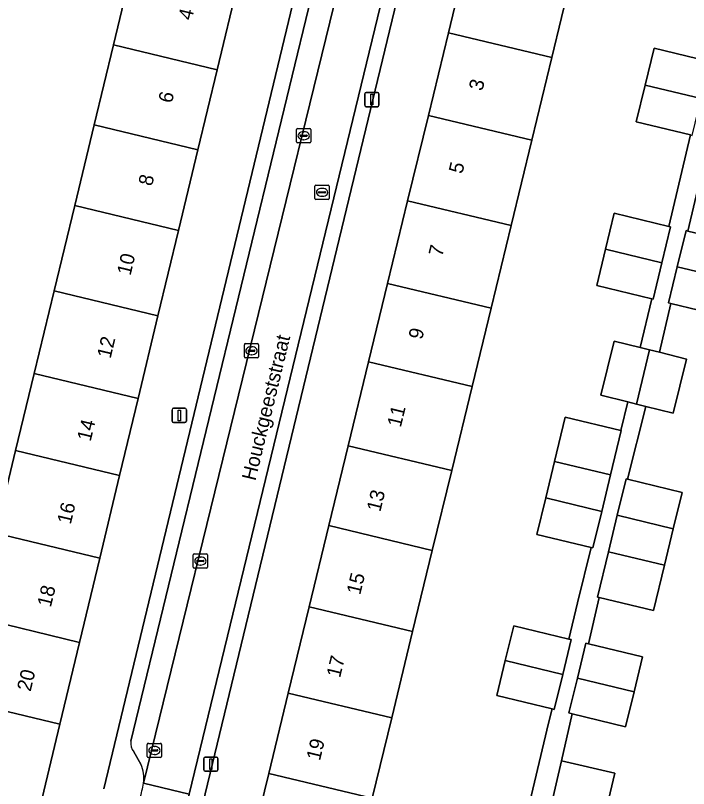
# Model space of a CAD drawing. Extents: x 162803 to 163818, y 381639 to 382475.
# Drawn here: x 163364.1 to 163411.1, y 382190.7 to 382244.8 of the extents above; entities that cross this region are included whole.
import ezdxf

# ---------------------------------------------------------------- set-up
doc = ezdxf.new("R2010")
doc.units = 0
for name, color, linetype in [('IMGEO_Brandkraan', 7, 'Continuous'), ('IMGEO_Erf', 7, 'Continuous'), ('IMGEO_Kolk', 7, 'Continuous'), ('IMGEO_Lichtmast', 7, 'Continuous'), ('IMGEO_Openbare_ruimte_label', 7, 'Continuous'), ('IMGEO_Pand', 7, 'Continuous'), ('IMGEO_Pand_nummerreeks', 7, 'Continuous'), ('IMGEO_Parkeervlak_open', 7, 'Continuous'), ('IMGEO_Rijbaan_lokaal_open', 7, 'Continuous'), ('IMGEO_Voetpad_open', 7, 'Continuous')]:
    doc.layers.add(name, color=color, linetype=linetype)

msp = doc.modelspace()

# ---------------------------------------------------------------- linework, layer by layer
at = {"layer": 'IMGEO_Brandkraan'}
for p, q in [((163385.005, 382231.987), (163385.005, 382232.839)), ((163385.08, 382232.913), (163385.932, 382232.913)), ((163385.493, 382232.693), (163385.518, 382232.693)), ((163386.006, 382232.839), (163386.006, 382231.987)), ((163385.264, 382232.407), (163385.264, 382232.419)), ((163385.702, 382232.37), (163385.304, 382232.37)), ((163385.307, 382232.456), (163385.705, 382232.456)), ((163385.516, 382232.133), (163385.491, 382232.133)), ((163385.748, 382232.419), (163385.748, 382232.407)), ((163385.932, 382231.913), (163385.08, 382231.913))]:
    msp.add_line(p, q, dxfattribs=at)
for points in [[(163385.005, 382231.987), (163385.005, 382232.839)], [(163385.08, 382232.913), (163385.932, 382232.913)], [(163386.006, 382232.839), (163386.006, 382231.987)], [(163385.932, 382231.913), (163385.08, 382231.913)]]:
    msp.add_lwpolyline(points, dxfattribs=at)
for centre, radius, start, end in [((163385.082, 382232.837), 0.0765, 91.552, 178.448), ((163385.082, 382232.837), 0.0765, 91.552, 178.448), ((163385.93, 382232.837), 0.0765, 1.552, 88.448), ((163385.93, 382232.837), 0.0765, 1.552, 88.448), ((163385.304, 382232.416), 0.0403, 85.8775, 175.7526), ((163385.301, 382232.406), 0.0366, 178.938, 274.7102), ((163385.705, 382232.413), 0.043, 264.8664, 352.4533), ((163385.709, 382232.418), 0.0386, 1.7309, 96.639), ((163385.082, 382231.989), 0.0765, 181.552, 268.448), ((163385.082, 382231.989), 0.0765, 181.552, 268.448), ((163385.93, 382231.989), 0.0765, 271.552, 358.448), ((163385.93, 382231.989), 0.0765, 271.552, 358.448)]:
    msp.add_arc(centre, radius, start, end, dxfattribs=at)
for centre, major_axis, ratio, start_param, end_param in [((163385.492, 382232.413), (-0.387, 0.002), 0.722429, 4.712389, 7.853982), ((163385.517, 382232.413), (-0.39, 0.002), 0.717154, 1.570796, 4.712389)]:
    msp.add_ellipse(centre, major_axis=major_axis, ratio=ratio, start_param=start_param, end_param=end_param, dxfattribs=at)
at = {"layer": 'IMGEO_Erf'}
for points in [[(163370.239, 382190.68), (163384.512, 382250), (163384.952, 382251.829), (163380.999, 382252.795), (163380.328, 382250), (163379.634, 382247.109), (163378.161, 382240.975), (163376.819, 382235.386), (163375.465, 382229.749), (163374.028, 382223.766), (163372.639, 382217.978), (163371.345, 382212.591), (163369.955, 382206.804), (163368.543, 382200.923), (163367.167, 382195.192), (163365.667, 382188.945), (163368.466, 382188.219)], [(163377.455, 382186.103), (163380.231, 382185.38), (163381.776, 382191.752), (163383.141, 382197.38), (163384.602, 382203.408), (163385.98, 382209.091), (163387.335, 382214.676), (163388.76, 382220.554), (163390.089, 382226.035), (163391.49, 382231.814), (163392.94, 382237.792), (163394.342, 382243.576), (163395.709, 382249.214), (163392.33, 382250), (163391.771, 382250.13), (163391.74, 382250), (163377.154, 382189.643)], [(163362.672, 382208.562), (163364.067, 382214.346), (163365.365, 382219.733), (163366.761, 382225.519), (163368.203, 382231.502), (163369.562, 382237.136), (163370.91, 382242.725), (163372.388, 382248.857)], [(163413.286, 382244.952), (163402.94, 382247.461), (163401.579, 382241.847), (163400.177, 382236.064), (163398.727, 382230.085), (163397.326, 382224.306), (163395.997, 382218.826), (163394.571, 382212.947), (163393.217, 382207.362), (163391.839, 382201.679), (163390.377, 382195.651), (163389.013, 382190.023)], [(163414.604, 382244.626), (163411.094, 382229.705), (163414.988, 382228.761)], [(163400.038, 382189.773), (163401.353, 382195.273), (163401.591, 382196.27), (163397.727, 382197.207), (163398.32, 382199.649), (163398.912, 382202.09), (163402.76, 382201.157), (163403.363, 382203.682), (163404.337, 382207.56), (163400.532, 382208.482), (163401.15, 382211.033), (163401.769, 382213.584), (163402.521, 382216.688), (163406.392, 382215.749), (163406.893, 382217.744), (163404.993, 382218.218), (163405.94, 382222.008), (163407.755, 382221.554), (163408.562, 382224.967), (163404.719, 382225.899), (163405.332, 382228.426), (163405.945, 382230.954), (163409.758, 382230.029), (163411.271, 382236.429), (163407.486, 382237.346), (163408.11, 382239.919), (163408.734, 382242.493), (163412.489, 382241.582)], [(163413.763, 382223.706), (163409.903, 382224.642), (163409.098, 382221.218), (163411.008, 382220.741), (163410.061, 382216.951), (163408.151, 382217.429), (163406.87, 382212.347), (163410.69, 382211.421), (163410.072, 382208.87), (163409.454, 382206.32), (163408.684, 382203.145), (163404.878, 382204.068), (163404.133, 382200.824), (163407.922, 382199.905), (163407.33, 382197.463), (163406.738, 382195.022), (163403.009, 382195.926), (163402.251, 382192.624), (163405.979, 382191.769), (163405.203, 382188.522), (163404.701, 382186.333), (163404.568, 382185.754), (163407.634, 382185.02), (163411.6, 382184.07)]]:
    msp.add_lwpolyline(points, dxfattribs=at)
at = {"layer": 'IMGEO_Kolk'}
for p, q in [((163383.796, 382236.873), (163384.648, 382236.873)), ((163383.721, 382235.947), (163383.721, 382236.799)), ((163383.98, 382236.367), (163383.98, 382236.379)), ((163384.418, 382236.33), (163384.02, 382236.33)), ((163384.023, 382236.416), (163384.421, 382236.416)), ((163384.209, 382236.653), (163384.234, 382236.653)), ((163384.464, 382236.379), (163384.464, 382236.367)), ((163384.722, 382236.799), (163384.722, 382235.947)), ((163384.648, 382235.873), (163383.796, 382235.873)), ((163384.232, 382236.093), (163384.207, 382236.093)), ((163380.068, 382220.901), (163380.068, 382221.753)), ((163380.143, 382221.827), (163380.995, 382221.827)), ((163381.069, 382221.753), (163381.069, 382220.901)), ((163380.327, 382221.321), (163380.327, 382221.333)), ((163380.765, 382221.284), (163380.367, 382221.284)), ((163380.37, 382221.37), (163380.768, 382221.37)), ((163380.556, 382221.607), (163380.581, 382221.607)), ((163380.811, 382221.333), (163380.811, 382221.321)), ((163380.995, 382220.827), (163380.143, 382220.827)), ((163380.579, 382221.047), (163380.554, 382221.047)), ((163376.569, 382207.116), (163377.421, 382207.116)), ((163376.494, 382206.19), (163376.494, 382207.042)), ((163376.753, 382206.61), (163376.753, 382206.622)), ((163377.191, 382206.573), (163376.793, 382206.573)), ((163376.796, 382206.659), (163377.194, 382206.659)), ((163376.982, 382206.896), (163377.007, 382206.896)), ((163377.237, 382206.622), (163377.237, 382206.61)), ((163377.495, 382207.042), (163377.495, 382206.19)), ((163377.421, 382206.116), (163376.569, 382206.116)), ((163377.005, 382206.336), (163376.98, 382206.336)), ((163373.278, 382192.932), (163373.278, 382193.784)), ((163373.353, 382193.858), (163374.205, 382193.858)), ((163373.766, 382193.638), (163373.791, 382193.638)), ((163374.279, 382193.784), (163374.279, 382192.932)), ((163373.537, 382193.352), (163373.537, 382193.364)), ((163373.975, 382193.315), (163373.577, 382193.315)), ((163373.58, 382193.401), (163373.978, 382193.401)), ((163373.789, 382193.078), (163373.764, 382193.078)), ((163374.021, 382193.364), (163374.021, 382193.352)), ((163374.205, 382192.858), (163373.353, 382192.858))]:
    msp.add_line(p, q, dxfattribs=at)
for points in [[(163383.796, 382236.873), (163384.648, 382236.873)], [(163383.721, 382235.947), (163383.721, 382236.799)], [(163384.722, 382236.799), (163384.722, 382235.947)], [(163384.648, 382235.873), (163383.796, 382235.873)], [(163380.068, 382220.901), (163380.068, 382221.753)], [(163380.143, 382221.827), (163380.995, 382221.827)], [(163381.069, 382221.753), (163381.069, 382220.901)], [(163380.995, 382220.827), (163380.143, 382220.827)], [(163376.569, 382207.116), (163377.421, 382207.116)], [(163376.494, 382206.19), (163376.494, 382207.042)], [(163377.495, 382207.042), (163377.495, 382206.19)], [(163377.421, 382206.116), (163376.569, 382206.116)], [(163373.278, 382192.932), (163373.278, 382193.784)], [(163373.353, 382193.858), (163374.205, 382193.858)], [(163374.279, 382193.784), (163374.279, 382192.932)], [(163374.205, 382192.858), (163373.353, 382192.858)]]:
    msp.add_lwpolyline(points, dxfattribs=at)
for centre, radius, start, end in [((163383.798, 382236.797), 0.0765, 91.552, 178.448), ((163383.798, 382236.797), 0.0765, 91.552, 178.448), ((163384.646, 382236.797), 0.0765, 1.552, 88.448), ((163384.646, 382236.797), 0.0765, 1.552, 88.448), ((163384.02, 382236.376), 0.0403, 85.8775, 175.7526), ((163384.017, 382236.366), 0.0366, 178.938, 274.7102), ((163384.421, 382236.373), 0.043, 264.8664, 352.4533), ((163384.425, 382236.378), 0.0386, 1.7309, 96.639), ((163383.798, 382235.949), 0.0765, 181.552, 268.448), ((163383.798, 382235.949), 0.0765, 181.552, 268.448), ((163384.646, 382235.949), 0.0765, 271.552, 358.448), ((163384.646, 382235.949), 0.0765, 271.552, 358.448), ((163380.145, 382221.751), 0.0765, 91.552, 178.448), ((163380.145, 382221.751), 0.0765, 91.552, 178.448), ((163380.993, 382221.751), 0.0765, 1.552, 88.448), ((163380.993, 382221.751), 0.0765, 1.552, 88.448), ((163380.367, 382221.33), 0.0403, 85.8775, 175.7526), ((163380.364, 382221.32), 0.0366, 178.938, 274.7102), ((163380.768, 382221.327), 0.043, 264.8664, 352.4533), ((163380.772, 382221.332), 0.0386, 1.7309, 96.639), ((163380.145, 382220.903), 0.0765, 181.552, 268.448), ((163380.145, 382220.903), 0.0765, 181.552, 268.448), ((163380.993, 382220.903), 0.0765, 271.552, 358.448), ((163380.993, 382220.903), 0.0765, 271.552, 358.448), ((163376.571, 382207.04), 0.0765, 91.552, 178.448), ((163376.571, 382207.04), 0.0765, 91.552, 178.448), ((163377.419, 382207.04), 0.0765, 1.552, 88.448), ((163377.419, 382207.04), 0.0765, 1.552, 88.448), ((163376.793, 382206.619), 0.0403, 85.8775, 175.7526), ((163376.79, 382206.609), 0.0366, 178.938, 274.7102), ((163377.194, 382206.616), 0.043, 264.8664, 352.4533), ((163377.198, 382206.621), 0.0386, 1.7309, 96.639), ((163376.571, 382206.192), 0.0765, 181.552, 268.448), ((163376.571, 382206.192), 0.0765, 181.552, 268.448), ((163377.419, 382206.192), 0.0765, 271.552, 358.448), ((163377.419, 382206.192), 0.0765, 271.552, 358.448), ((163373.355, 382193.782), 0.0765, 91.552, 178.448), ((163373.355, 382193.782), 0.0765, 91.552, 178.448), ((163374.203, 382193.782), 0.0765, 1.552, 88.448), ((163374.203, 382193.782), 0.0765, 1.552, 88.448), ((163373.577, 382193.361), 0.0403, 85.8775, 175.7526), ((163373.574, 382193.351), 0.0366, 178.938, 274.7102), ((163373.978, 382193.358), 0.043, 264.8664, 352.4533), ((163373.982, 382193.363), 0.0386, 1.7309, 96.639), ((163373.355, 382192.934), 0.0765, 181.552, 268.448), ((163373.355, 382192.934), 0.0765, 181.552, 268.448), ((163374.203, 382192.934), 0.0765, 271.552, 358.448), ((163374.203, 382192.934), 0.0765, 271.552, 358.448)]:
    msp.add_arc(centre, radius, start, end, dxfattribs=at)
for centre, major_axis, ratio, start_param, end_param in [((163384.208, 382236.373), (-0.387, 0.002), 0.722429, 4.712389, 7.853982), ((163384.233, 382236.373), (-0.39, 0.002), 0.717154, 1.570796, 4.712389), ((163380.555, 382221.327), (-0.387, 0.002), 0.722429, 4.712389, 7.853982), ((163380.58, 382221.327), (-0.39, 0.002), 0.717154, 1.570796, 4.712389), ((163376.981, 382206.616), (-0.387, 0.002), 0.722429, 4.712389, 7.853982), ((163377.006, 382206.616), (-0.39, 0.002), 0.717154, 1.570796, 4.712389), ((163373.765, 382193.358), (-0.387, 0.002), 0.722429, 4.712389, 7.853982), ((163373.79, 382193.358), (-0.39, 0.002), 0.717154, 1.570796, 4.712389)]:
    msp.add_ellipse(centre, major_axis=major_axis, ratio=ratio, start_param=start_param, end_param=end_param, dxfattribs=at)
at = {"layer": 'IMGEO_Lichtmast'}
for p, q in [((163388.497, 382238.504), (163388.497, 382239.304)), ((163388.497, 382239.304), (163388.497, 382238.504)), ((163388.597, 382239.404), (163389.387, 382239.404)), ((163389.387, 382239.404), (163388.597, 382239.404)), ((163389.487, 382239.304), (163389.487, 382238.504)), ((163389.487, 382238.504), (163389.487, 382239.304)), ((163389.387, 382238.404), (163388.597, 382238.404)), ((163388.597, 382238.404), (163389.387, 382238.404)), ((163375.022, 382216.405), (163375.022, 382217.205)), ((163375.022, 382217.205), (163375.022, 382216.405)), ((163375.122, 382217.305), (163375.912, 382217.305)), ((163375.912, 382217.305), (163375.122, 382217.305)), ((163376.012, 382217.205), (163376.012, 382216.405)), ((163376.012, 382216.405), (163376.012, 382217.205)), ((163375.912, 382216.305), (163375.122, 382216.305)), ((163375.122, 382216.305), (163375.912, 382216.305)), ((163377.225, 382192), (163377.225, 382192.8)), ((163377.225, 382192.8), (163377.225, 382192)), ((163377.325, 382192.9), (163378.115, 382192.9)), ((163378.115, 382192.9), (163377.325, 382192.9)), ((163378.215, 382192.8), (163378.215, 382192)), ((163378.215, 382192), (163378.215, 382192.8)), ((163378.115, 382191.9), (163377.325, 382191.9)), ((163377.325, 382191.9), (163378.115, 382191.9))]:
    msp.add_line(p, q, dxfattribs=at)
for points in [[(163388.917, 382239.279), (163389.067, 382239.279), (163389.067, 382238.529), (163388.917, 382238.529), (163388.917, 382239.279)], [(163375.442, 382217.18), (163375.592, 382217.18), (163375.592, 382216.43), (163375.442, 382216.43), (163375.442, 382217.18)], [(163377.645, 382192.775), (163377.795, 382192.775), (163377.795, 382192.025), (163377.645, 382192.025), (163377.645, 382192.775)]]:
    msp.add_lwpolyline(points, dxfattribs=at)
for centre, start, end in [((163388.597, 382239.304), 90, 180), ((163388.597, 382239.304), 90, 180), ((163389.387, 382239.304), 0, 90), ((163389.387, 382239.304), 360, 90), ((163388.597, 382238.504), 180, 270), ((163388.597, 382238.504), 180, 270), ((163389.387, 382238.504), 270, 0), ((163389.387, 382238.504), 270, 0), ((163375.122, 382217.205), 90, 180), ((163375.122, 382217.205), 90, 180), ((163375.912, 382217.205), 0, 90), ((163375.912, 382217.205), 360, 90), ((163375.122, 382216.405), 180, 270), ((163375.122, 382216.405), 180, 270), ((163375.912, 382216.405), 270, 0), ((163375.912, 382216.405), 270, 0), ((163377.325, 382192.8), 90, 180), ((163377.325, 382192.8), 90, 180), ((163378.115, 382192.8), 0, 90), ((163378.115, 382192.8), 360, 90), ((163377.325, 382192), 180, 270), ((163377.325, 382192), 180, 270), ((163378.115, 382192), 270, 0), ((163378.115, 382192), 270, 0)]:
    msp.add_arc(centre, 0.1, start, end, dxfattribs=at)
at = {"layer": 'IMGEO_Pand'}
for points in [[(163372.388, 382248.857), (163370.91, 382242.725), (163378.161, 382240.975), (163379.634, 382247.109)], [(163394.342, 382243.576), (163401.579, 382241.847), (163402.94, 382247.461), (163396.461, 382249.032), (163395.709, 382249.214)], [(163392.94, 382237.792), (163400.177, 382236.064), (163401.579, 382241.847), (163394.342, 382243.576)], [(163369.562, 382237.136), (163376.819, 382235.386), (163378.161, 382240.975), (163370.91, 382242.725)], [(163412.489, 382241.582), (163408.734, 382242.493), (163408.11, 382239.919), (163412.013, 382238.973), (163412.637, 382241.546)], [(163412.013, 382238.973), (163408.11, 382239.919), (163407.486, 382237.346), (163411.271, 382236.429), (163411.389, 382236.4)], [(163392.94, 382237.792), (163391.49, 382231.814), (163398.727, 382230.085), (163400.177, 382236.064)], [(163369.562, 382237.136), (163368.203, 382231.502), (163375.465, 382229.749), (163376.819, 382235.386)], [(163375.465, 382229.749), (163368.203, 382231.502), (163366.761, 382225.519), (163374.028, 382223.766)], [(163391.49, 382231.814), (163390.089, 382226.035), (163397.326, 382224.306), (163398.727, 382230.085)], [(163409.758, 382230.029), (163405.945, 382230.954), (163405.332, 382228.426), (163409.269, 382227.472), (163409.882, 382229.999)], [(163411.094, 382229.705), (163410.967, 382229.736), (163410.354, 382227.209), (163414.375, 382226.234), (163414.988, 382228.761)], [(163409.269, 382227.472), (163405.332, 382228.426), (163404.719, 382225.899), (163408.562, 382224.967), (163408.656, 382224.944)], [(163414.375, 382226.234), (163410.354, 382227.209), (163409.741, 382224.681), (163409.903, 382224.642), (163413.763, 382223.706)], [(163365.365, 382219.733), (163372.639, 382217.978), (163374.028, 382223.766), (163366.761, 382225.519)], [(163390.089, 382226.035), (163388.76, 382220.554), (163395.997, 382218.826), (163397.326, 382224.306)], [(163408.413, 382221.389), (163407.755, 382221.554), (163405.94, 382222.008), (163404.993, 382218.218), (163406.893, 382217.744), (163407.5, 382217.592)], [(163411.008, 382220.741), (163409.098, 382221.218), (163408.413, 382221.389), (163407.5, 382217.592), (163408.151, 382217.429), (163410.061, 382216.951)], [(163394.571, 382212.947), (163395.997, 382218.826), (163388.76, 382220.554), (163387.335, 382214.676)], [(163365.365, 382219.733), (163364.067, 382214.346), (163371.345, 382212.591), (163372.639, 382217.978)], [(163406.392, 382215.749), (163402.521, 382216.688), (163401.769, 382213.584), (163405.683, 382212.635), (163406.435, 382215.739)], [(163364.067, 382214.346), (163362.672, 382208.562), (163369.955, 382206.804), (163371.345, 382212.591)], [(163394.571, 382212.947), (163387.335, 382214.676), (163385.98, 382209.091), (163393.217, 382207.362)], [(163405.683, 382212.635), (163401.769, 382213.584), (163401.15, 382211.033), (163405.064, 382210.084)], [(163406.87, 382212.347), (163406.776, 382212.37), (163406.157, 382209.819), (163410.072, 382208.87), (163410.69, 382211.421)], [(163405.064, 382210.084), (163401.15, 382211.033), (163400.532, 382208.482), (163404.337, 382207.56), (163404.446, 382207.534)], [(163410.072, 382208.87), (163406.157, 382209.819), (163405.539, 382207.269), (163409.454, 382206.32)], [(163369.955, 382206.804), (163362.672, 382208.562), (163362.535, 382207.992), (163358.968, 382208.852), (163357.552, 382202.979), (163361.118, 382202.119), (163361.254, 382202.681), (163368.543, 382200.923)], [(163384.602, 382203.408), (163391.839, 382201.679), (163393.217, 382207.362), (163385.98, 382209.091)], [(163409.454, 382206.32), (163405.539, 382207.269), (163404.769, 382204.094), (163404.878, 382204.068), (163408.684, 382203.145)], [(163383.141, 382197.38), (163390.377, 382195.651), (163391.839, 382201.679), (163384.602, 382203.408)], [(163368.543, 382200.923), (163361.254, 382202.681), (163361.118, 382202.119), (163359.872, 382196.952), (163367.167, 382195.192)], [(163402.76, 382201.157), (163398.912, 382202.09), (163398.32, 382199.649), (163402.342, 382198.673), (163402.934, 382201.115)], [(163404.133, 382200.824), (163403.953, 382200.868), (163403.361, 382198.426), (163407.33, 382197.463), (163407.922, 382199.905)], [(163402.342, 382198.673), (163398.32, 382199.649), (163397.727, 382197.207), (163401.591, 382196.27), (163401.749, 382196.232)], [(163407.33, 382197.463), (163403.361, 382198.426), (163402.769, 382195.984), (163403.009, 382195.926), (163406.738, 382195.022)], [(163383.141, 382197.38), (163381.776, 382191.752), (163389.013, 382190.023), (163390.377, 382195.651)], [(163367.167, 382195.192), (163359.872, 382196.952), (163358.367, 382190.71), (163365.667, 382188.945)], [(163402.251, 382192.624), (163401.511, 382189.404), (163405.203, 382188.522), (163405.979, 382191.769)], [(163389.013, 382190.023), (163381.776, 382191.752), (163380.231, 382185.38), (163387.462, 382183.627)]]:
    msp.add_lwpolyline(points, close=True, dxfattribs=at)
at = {"layer": 'IMGEO_Parkeervlak_open'}
for points in [[(163373.018, 382191.062), (163387.426, 382249.958)], [(163385.312, 382248.385), (163372.136, 382194.003)], [(163372.334, 382193.261), (163372.832, 382192.395)]]:
    msp.add_lwpolyline(points, dxfattribs=at)
for centre, radius, start, end in [((163373.067, 382193.854), 0.943, 170.9052, 218.9769), ((163370.686, 382191.416), 2.359, 351.3685, 24.5184)]:
    msp.add_arc(centre, radius, start, end, dxfattribs=at)
at = {"layer": 'IMGEO_Rijbaan_lokaal_open'}
msp.add_lwpolyline([(163390.517, 382249.365), (163387.327, 382250.156), (163387.426, 382249.958), (163373.018, 382191.062), (163376.21, 382190.29)], close=True, dxfattribs=at)
msp.add_lwpolyline([(163376.131, 382189.898), (163376.21, 382190.29), (163373.018, 382191.062)], dxfattribs=at)
msp.add_arc((163363.164, 382192.852), 10.015, 343.5043, 349.7058, dxfattribs=at)
at = {"layer": 'IMGEO_Voetpad_open'}
for points in [[(163386.961, 382258.604), (163382.844, 382259.592), (163383.257, 382261.265), (163382.062, 382261.539), (163380.374, 382254.594), (163379.995, 382253.037), (163380.999, 382252.795), (163384.952, 382251.829), (163384.512, 382250), (163370.239, 382190.68)], [(163392.351, 382257.15), (163392.217, 382256.592), (163392.703, 382256.478), (163391.598, 382251.777), (163391.112, 382251.891), (163390.667, 382250), (163390.517, 382249.365), (163376.21, 382190.29), (163376.131, 382189.898)], [(163377.154, 382189.643), (163391.74, 382250), (163391.771, 382250.13), (163392.33, 382250), (163395.709, 382249.214), (163396.461, 382249.032), (163396.722, 382250), (163396.888, 382250.618), (163395.905, 382250.856), (163396.814, 382254.605)], [(163372.136, 382194.003), (163385.312, 382248.385)], [(163411.271, 382236.429), (163409.758, 382230.029), (163409.882, 382229.999), (163409.269, 382227.472), (163408.656, 382224.944), (163408.562, 382224.967), (163407.755, 382221.554), (163408.413, 382221.389), (163409.098, 382221.218), (163409.903, 382224.642), (163409.741, 382224.681), (163410.354, 382227.209), (163410.967, 382229.736), (163411.094, 382229.705), (163414.604, 382244.626)], [(163401.511, 382189.404), (163402.251, 382192.624), (163403.009, 382195.926), (163402.769, 382195.984), (163403.361, 382198.426), (163403.953, 382200.868), (163404.133, 382200.824), (163404.878, 382204.068), (163404.769, 382204.094), (163405.539, 382207.269), (163406.157, 382209.819), (163406.776, 382212.37), (163406.87, 382212.347), (163408.151, 382217.429), (163407.5, 382217.592), (163406.893, 382217.744), (163406.392, 382215.749), (163406.435, 382215.739), (163405.683, 382212.635), (163405.064, 382210.084), (163404.446, 382207.534), (163404.337, 382207.56), (163403.363, 382203.682), (163402.76, 382201.157), (163402.934, 382201.115), (163402.342, 382198.673), (163401.749, 382196.232), (163401.591, 382196.27), (163401.353, 382195.273), (163400.038, 382189.773)], [(163372.832, 382192.395), (163372.334, 382193.261)]]:
    msp.add_lwpolyline(points, dxfattribs=at)
for centre, radius, start, end in [((163373.067, 382193.854), 0.943, 170.9052, 218.9769), ((163370.686, 382191.416), 2.359, 351.3685, 24.5184), ((163363.164, 382192.852), 10.015, 343.5043, 349.7058)]:
    msp.add_arc(centre, radius, start, end, dxfattribs=at)

# ---------------------------------------------------------------- texts
at = {"layer": 'IMGEO_Openbare_ruimte_label'}
msp.add_text('Houckgeeststraat', height=1, rotation=76.4084, dxfattribs=at).set_placement((163380.841, 382212.184))
at = {"layer": 'IMGEO_Pand_nummerreeks'}
for s, rotation, p in [('4', 76.4975, (163376.393, 382244.408)), ('3', 76.3704, (163396.721, 382239.468)), ('6', 76.4975, (163375, 382238.604)), ('5', 76.3704, (163395.314, 382233.665)), ('8', 76.4975, (163373.607, 382232.803)), ('7', 76.3704, (163393.907, 382227.862)), ('10', 76.4975, (163372.105, 382226.551)), ('9', 76.3704, (163392.499, 382222.059)), ('12', 76.4975, (163370.71, 382220.74)), ('11', 76.3704, (163391.011, 382215.92)), ('14', 76.4975, (163369.316, 382214.939)), ('13', 76.3704, (163389.577, 382210.007)), ('16', 76.4975, (163367.923, 382209.134)), ('15', 76.3704, (163388.17, 382204.203)), ('18', 76.4956, (163366.531, 382203.332)), ('17', 76.3704, (163386.763, 382198.4)), ('20', 76.4956, (163365.116, 382197.44)), ('19', 76.3704, (163385.356, 382192.597))]:
    msp.add_text(s, height=1, rotation=rotation, dxfattribs=at).set_placement(p)

doc.saveas('drawing.dxf')
